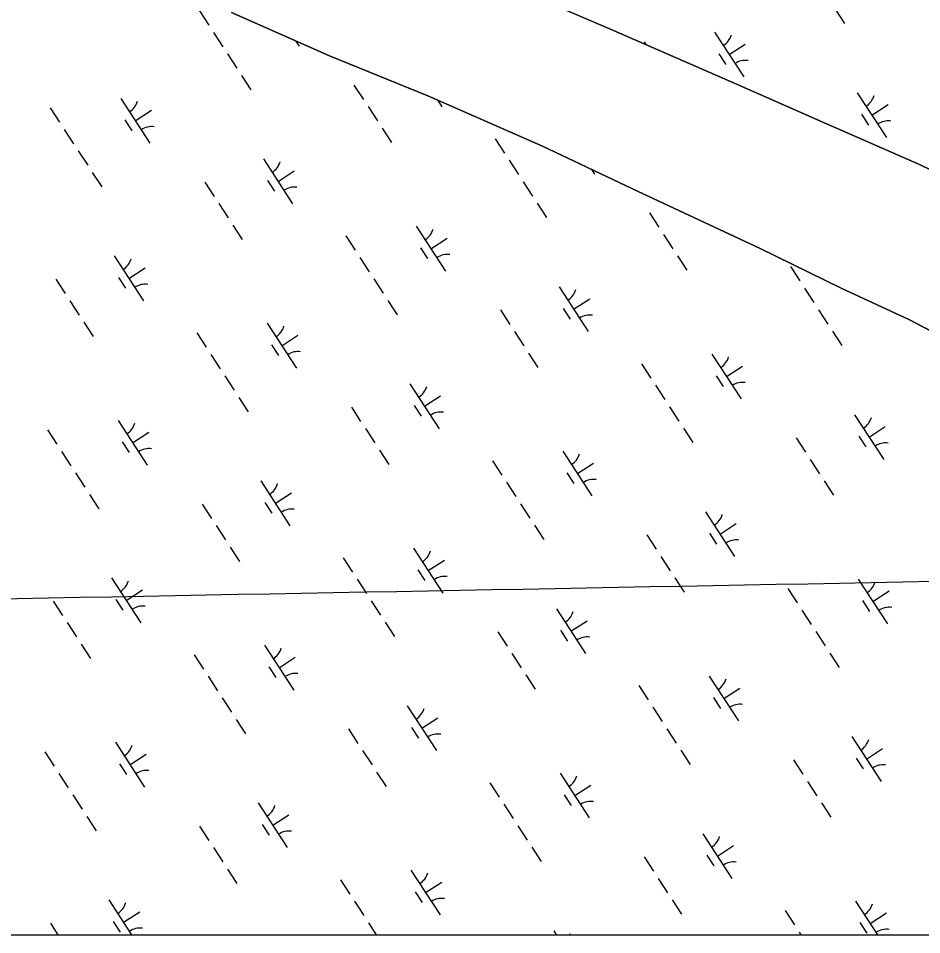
# Model space of a CAD drawing. Extents: x 3953924 to 3974542, y 193747 to 216192.
# Drawn here: x 3963654 to 3964499, y 212138 to 212995 of the extents above; entities that cross this region are included whole.
import ezdxf

# ---------------------------------------------------------------- set-up
doc = ezdxf.new("R2010")
doc.units = 0
for name, color, linetype in [('V-GRID-MAJR', 7, 'Continuous'), ('V-TOPO-SHOR', 7, 'Continuous'), ('V-WETL-SWMP', 7, 'Continuous')]:
    doc.layers.add(name, color=color, linetype=linetype)

msp = doc.modelspace()

# ---------------------------------------------------------------- linework, layer by layer
at = {"layer": 'V-GRID-MAJR'}
msp.add_spline([(3961381.16, 212409.96), (3962380.88, 212428.56), (3966167.57, 212499.28)], degree=3, dxfattribs=at)
at = {"layer": 'V-TOPO-SHOR'}
for points in [[(3963753.23, 213198.36), (3963827.15, 213158.41), (3963871.69, 213133.68), (3963919.08, 213111.9), (3963964.44, 213089.86), (3964059.38, 213048.44), (3964210.71, 212983.29), (3964325.25, 212933.37), (3964409.44, 212896.35), (3964496.98, 212858.09), (3964625.7, 212795.4), (3964699.78, 212757.52), (3964774.62, 212714.1), (3964898.23, 212634.47), (3964982.38, 212574.28), (3965084.5, 212503.71), (3965171.25, 212432.72), (3965245.14, 212370.18), (3965296.31, 212331.12), (3965355.09, 212287.08)], [(3963853.7, 213000.34), (3963945.4, 212959.63), (3964037.13, 212922.42), (3964144.55, 212875.11), (3964233.96, 212832.93), (3964347.79, 212779.52), (3964423.49, 212742.56), (3964486.99, 212713.24), (3964547.11, 212681.8)]]:
    msp.add_lwpolyline(points, dxfattribs=at)
at = {"layer": 'V-WETL-SWMP'}
for p, q in [((3964210.71, 212983.29), (3964059.38, 213048.44)), ((3963823.73, 213001.71), (3963832.46, 212988.3)), ((3963945.4, 212959.63), (3963853.7, 213000.34)), ((3964418.13, 213003.28), (3964426.86, 212989.87)), ((3963836.82, 212981.59), (3963845.55, 212968.19)), ((3964325.25, 212933.37), (3964210.71, 212983.29)), ((3964305.26, 212981.81), (3964332.54, 212939.91)), ((3963913.55, 212973.77), (3963916.83, 212968.74)), ((3964239.44, 212972.88), (3964241.36, 212969.93)), ((3964318.9, 212960.86), (3964333.99, 212970.68)), ((3963849.91, 212961.48), (3963858.64, 212948.07)), ((3964037.13, 212922.42), (3963945.4, 212959.63)), ((3964309.16, 212961.68), (3964315.71, 212951.62)), ((3963863.01, 212941.37), (3963871.74, 212927.96)), ((3963968.21, 212932.35), (3963976.94, 212918.94)), ((3964409.44, 212896.35), (3964325.25, 212933.37)), ((3963750.14, 212919.9), (3963777.42, 212877.99)), ((3964033.34, 212923.96), (3964033.41, 212923.84)), ((3964144.55, 212875.11), (3964037.13, 212922.42)), ((3964438.68, 212925.19), (3964465.96, 212883.29)), ((3963981.31, 212912.23), (3963990.03, 212898.82)), ((3964046.12, 212918.46), (3964050.25, 212912.12)), ((3964452.32, 212904.24), (3964467.41, 212914.06)), ((3963684.32, 212910.96), (3963693.05, 212897.55)), ((3963763.78, 212898.94), (3963778.87, 212908.76)), ((3964442.58, 212905.06), (3964449.13, 212895)), ((3963754.04, 212899.76), (3963760.59, 212889.71)), ((3964496.98, 212858.09), (3964409.44, 212896.35)), ((3963697.42, 212890.85), (3963706.15, 212877.44)), ((3963994.4, 212892.12), (3964003.13, 212878.71)), ((3964100.04, 212882.13), (3964108.77, 212868.72)), ((3963710.51, 212870.74), (3963719.24, 212857.33)), ((3964233.96, 212832.93), (3964144.55, 212875.11)), ((3963883.56, 212863.28), (3963910.84, 212821.38)), ((3964113.13, 212862.02), (3964121.86, 212848.61)), ((3963897.2, 212842.33), (3963912.29, 212852.15)), ((3964190.29, 212853.53), (3964193.14, 212849.16)), ((3964625.7, 212795.4), (3964496.98, 212858.09)), ((3963723.6, 212850.62), (3963732.33, 212837.21)), ((3963887.46, 212843.15), (3963894.01, 212833.09)), ((3963828.81, 212841.6), (3963837.54, 212828.19)), ((3964126.22, 212841.91), (3964134.95, 212828.5)), ((3964347.79, 212779.52), (3964233.96, 212832.93)), ((3963841.9, 212821.49), (3963850.63, 212808.08)), ((3964139.32, 212821.79), (3964148.05, 212808.38)), ((3964244.52, 212812.77), (3964253.25, 212799.36)), ((3963854.99, 212801.37), (3963863.72, 212787.97)), ((3964026.45, 212800.32), (3964053.73, 212758.42)), ((3963960.63, 212791.39), (3963969.36, 212777.98)), ((3964257.62, 212792.66), (3964266.35, 212779.25)), ((3964040.09, 212779.37), (3964055.18, 212789.19)), ((3964030.35, 212780.19), (3964036.9, 212770.13)), ((3964423.49, 212742.56), (3964347.79, 212779.52)), ((3963744.16, 212772.54), (3963771.44, 212730.63)), ((3963973.73, 212771.27), (3963982.46, 212757.87)), ((3964270.71, 212772.54), (3964279.44, 212759.13)), ((3963757.8, 212751.58), (3963772.88, 212761.4)), ((3964376.35, 212762.56), (3964385.08, 212749.15)), ((3963689.4, 212750.86), (3963698.13, 212737.45)), ((3963748.06, 212752.4), (3963754.61, 212742.35)), ((3963986.82, 212751.16), (3963995.55, 212737.75)), ((3964159.88, 212743.7), (3964187.15, 212701.8)), ((3964389.44, 212742.44), (3964398.17, 212729.03)), ((3964486.99, 212713.24), (3964423.49, 212742.56)), ((3964173.51, 212722.75), (3964188.6, 212732.57)), ((3963702.5, 212730.74), (3963711.23, 212717.33)), ((3963999.91, 212731.05), (3964008.64, 212717.64)), ((3964163.77, 212723.57), (3964170.32, 212713.52)), ((3964105.12, 212722.03), (3964113.85, 212708.62)), ((3964402.54, 212722.33), (3964411.26, 212708.92)), ((3963715.59, 212710.63), (3963724.32, 212697.22)), ((3963887.05, 212709.58), (3963914.33, 212667.67)), ((3964547.11, 212681.8), (3964486.99, 212713.24)), ((3963821.23, 212700.64), (3963829.96, 212687.23)), ((3963900.69, 212688.62), (3963915.77, 212698.44)), ((3964118.21, 212701.91), (3964126.94, 212688.5)), ((3964415.63, 212702.22), (3964424.36, 212688.81)), ((3963890.95, 212689.44), (3963897.5, 212679.39)), ((3963834.32, 212680.53), (3963843.05, 212667.12)), ((3964131.31, 212681.8), (3964140.03, 212668.39)), ((3964302.77, 212680.75), (3964330.04, 212638.84)), ((3964236.95, 212671.81), (3964245.67, 212658.4)), ((3964316.4, 212659.79), (3964331.49, 212669.61)), ((3963847.42, 212660.42), (3963856.14, 212647.01)), ((3964306.66, 212660.61), (3964313.21, 212650.56)), ((3964020.47, 212652.96), (3964047.75, 212611.06)), ((3964250.04, 212651.7), (3964258.77, 212638.29)), ((3963860.51, 212640.3), (3963869.24, 212626.89)), ((3964034.11, 212632.01), (3964049.2, 212641.83)), ((3963965.72, 212631.28), (3963974.44, 212617.87)), ((3964024.37, 212632.83), (3964030.92, 212622.77)), ((3964263.13, 212631.59), (3964271.86, 212618.18)), ((3964436.19, 212624.13), (3964463.46, 212582.23)), ((3963747.65, 212618.83), (3963774.92, 212576.93)), ((3963978.81, 212611.17), (3963987.54, 212597.76)), ((3964276.22, 212611.47), (3964284.95, 212598.06)), ((3964449.83, 212603.18), (3964464.91, 212613)), ((3963681.83, 212609.9), (3963690.55, 212596.49)), ((3963761.28, 212597.88), (3963776.37, 212607.7)), ((3964440.09, 212604), (3964446.63, 212593.94)), ((3963751.54, 212598.7), (3963758.09, 212588.64)), ((3964381.43, 212602.45), (3964390.16, 212589.04)), ((3963694.92, 212589.79), (3963703.65, 212576.38)), ((3963991.9, 212591.05), (3964000.63, 212577.65)), ((3964163.36, 212590), (3964190.64, 212548.1)), ((3964097.54, 212581.07), (3964106.27, 212567.66)), ((3964177, 212569.05), (3964192.09, 212578.87)), ((3964394.52, 212582.34), (3964403.25, 212568.93)), ((3963708.01, 212569.67), (3963716.74, 212556.26)), ((3964167.26, 212569.87), (3964173.81, 212559.81)), ((3963881.07, 212562.22), (3963908.34, 212520.31)), ((3964110.63, 212560.95), (3964119.36, 212547.55)), ((3964407.62, 212562.22), (3964416.35, 212548.81)), ((3963721.1, 212549.56), (3963729.83, 212536.15)), ((3963894.71, 212541.26), (3963909.79, 212551.08)), ((3963826.31, 212540.54), (3963835.04, 212527.13)), ((3963884.97, 212542.08), (3963891.51, 212532.03)), ((3964123.73, 212540.84), (3964132.46, 212527.43)), ((3964296.78, 212533.38), (3964324.06, 212491.48)), ((3963839.4, 212520.42), (3963848.13, 212507.01)), ((3964136.82, 212520.73), (3964145.55, 212507.32)), ((3964310.42, 212512.43), (3964325.51, 212522.25)), ((3964242.03, 212511.71), (3964250.76, 212498.3)), ((3964300.68, 212513.25), (3964307.23, 212503.2)), ((3963852.5, 212500.31), (3963861.23, 212486.9)), ((3964023.96, 212499.26), (3964051.23, 212457.35)), ((3964255.12, 212491.59), (3964263.85, 212478.18)), ((3963958.14, 212490.32), (3963966.87, 212476.91)), ((3964037.6, 212478.3), (3964052.68, 212488.12)), ((3964027.86, 212479.12), (3964034.4, 212469.07)), ((3963741.66, 212471.47), (3963768.94, 212429.57)), ((3963971.23, 212470.21), (3963979.96, 212456.8)), ((3964268.21, 212471.48), (3964276.94, 212458.07)), ((3964439.67, 212470.43), (3964466.95, 212428.52)), ((3963755.3, 212450.52), (3963770.39, 212460.34)), ((3964373.85, 212461.49), (3964382.58, 212448.08)), ((3964453.31, 212449.47), (3964468.4, 212459.29)), ((3963686.91, 212449.79), (3963695.64, 212436.38)), ((3963745.56, 212451.34), (3963752.11, 212441.28)), ((3963984.32, 212450.1), (3963993.05, 212436.69)), ((3964443.57, 212450.29), (3964450.12, 212440.24)), ((3964157.38, 212442.64), (3964184.66, 212400.74)), ((3964386.95, 212441.38), (3964395.67, 212427.97)), ((3964171.02, 212421.69), (3964186.1, 212431.51)), ((3963700, 212429.68), (3963708.73, 212416.27)), ((3963997.42, 212429.98), (3964006.14, 212416.57)), ((3964102.62, 212420.96), (3964111.35, 212407.55)), ((3964161.28, 212422.51), (3964167.82, 212412.45)), ((3964400.04, 212421.27), (3964408.77, 212407.86)), ((3963713.09, 212409.57), (3963721.82, 212396.16)), ((3963884.55, 212408.51), (3963911.83, 212366.61)), ((3963818.73, 212399.58), (3963827.46, 212386.17)), ((3963898.19, 212387.56), (3963913.28, 212397.38)), ((3964115.72, 212400.85), (3964124.44, 212387.44)), ((3964413.13, 212401.15), (3964421.86, 212387.74)), ((3963888.45, 212388.38), (3963895, 212378.32)), ((3964128.81, 212380.73), (3964137.54, 212367.33)), ((3963831.83, 212379.47), (3963840.55, 212366.06)), ((3964300.27, 212379.68), (3964327.55, 212337.78)), ((3964234.45, 212370.75), (3964243.18, 212357.34)), ((3964313.91, 212358.73), (3964328.99, 212368.55)), ((3963844.92, 212359.35), (3963853.65, 212345.94)), ((3964304.17, 212359.55), (3964310.71, 212349.49)), ((3964017.97, 212351.9), (3964045.25, 212309.99)), ((3964247.54, 212350.63), (3964256.27, 212337.23)), ((3963858.01, 212339.24), (3963866.74, 212325.83)), ((3964031.61, 212330.94), (3964046.7, 212340.76)), ((3963963.22, 212330.22), (3963971.95, 212316.81)), ((3964021.87, 212331.76), (3964028.42, 212321.71)), ((3964260.63, 212330.52), (3964269.36, 212317.11)), ((3964433.69, 212323.06), (3964460.97, 212281.16)), ((3963745.15, 212317.77), (3963772.43, 212275.86)), ((3964447.33, 212302.11), (3964462.41, 212311.93)), ((3963679.33, 212308.84), (3963688.06, 212295.43)), ((3963758.79, 212296.82), (3963773.87, 212306.63)), ((3963976.31, 212310.1), (3963985.04, 212296.69)), ((3964273.73, 212310.41), (3964282.46, 212297)), ((3964437.59, 212302.93), (3964444.13, 212292.88)), ((3963749.05, 212297.63), (3963755.59, 212287.58)), ((3964378.93, 212301.39), (3964387.66, 212287.98)), ((3963692.42, 212288.72), (3963701.15, 212275.31)), ((3963989.4, 212289.99), (3963998.13, 212276.58)), ((3964160.86, 212288.94), (3964188.14, 212247.03)), ((3964095.04, 212280), (3964103.77, 212266.6)), ((3964174.5, 212267.98), (3964189.59, 212277.8)), ((3964392.03, 212281.27), (3964400.75, 212267.86)), ((3963705.51, 212268.61), (3963714.24, 212255.2)), ((3964164.76, 212268.8), (3964171.31, 212258.75)), ((3963878.57, 212261.15), (3963905.85, 212219.25)), ((3964108.14, 212259.89), (3964116.87, 212246.48)), ((3964405.12, 212261.16), (3964413.85, 212247.75)), ((3963718.61, 212248.49), (3963727.34, 212235.08)), ((3963892.21, 212240.2), (3963907.29, 212250.02)), ((3963823.81, 212239.47), (3963832.54, 212226.06)), ((3963882.47, 212241.02), (3963889.01, 212230.96)), ((3964121.23, 212239.78), (3964129.96, 212226.37)), ((3964294.28, 212232.32), (3964321.56, 212190.42)), ((3963836.91, 212219.36), (3963845.64, 212205.95)), ((3964134.32, 212219.66), (3964143.05, 212206.25)), ((3964307.92, 212211.37), (3964323.01, 212221.19)), ((3964239.53, 212210.64), (3964248.26, 212197.23)), ((3964298.18, 212212.19), (3964304.73, 212202.13)), ((3963850, 212199.25), (3963858.73, 212185.84)), ((3964021.46, 212198.19), (3964048.74, 212156.29)), ((3963955.64, 212189.26), (3963964.37, 212175.85)), ((3964035.1, 212177.24), (3964050.18, 212187.06)), ((3964252.62, 212190.53), (3964261.35, 212177.12)), ((3964025.36, 212178.06), (3964031.9, 212168)), ((3963739.16, 212170.41), (3963760.33, 212137.89)), ((3963968.73, 212169.15), (3963977.46, 212155.74)), ((3964265.71, 212170.41), (3964274.44, 212157.01)), ((3964437.17, 212169.36), (3964457.66, 212137.89)), ((3963752.8, 212149.45), (3963767.89, 212159.27)), ((3964371.35, 212160.43), (3964380.08, 212147.02)), ((3964450.81, 212148.41), (3964465.9, 212158.23)), ((3963684.41, 212148.73), (3963691.47, 212137.89)), ((3963743.06, 212150.27), (3963749.61, 212140.22)), ((3963981.83, 212149.03), (3963989.08, 212137.89)), ((3964441.07, 212149.23), (3964447.62, 212139.17)), ((3964154.88, 212141.58), (3964157.28, 212137.89)), ((3964384.45, 212140.32), (3964386.03, 212137.89)), ((3962936, 212137.89), (3965297.99, 212137.89))]:
    msp.add_line(p, q, dxfattribs=at)
for centre, start, end in [((3964304.03, 212984.14), 302.29009, 343.83375), ((3964334.17, 212937.84), 82.29009, 123.83375), ((3964437.45, 212927.52), 302.29009, 343.83375), ((3963748.91, 212922.22), 302.29009, 343.83375), ((3964467.59, 212881.22), 82.29009, 123.83375), ((3963779.05, 212875.92), 82.29009, 123.83375), ((3963882.33, 212865.61), 302.29009, 343.83375), ((3963912.47, 212819.31), 82.29009, 123.83375), ((3964025.22, 212802.65), 302.29009, 343.83375), ((3964055.36, 212756.35), 82.29009, 123.83375), ((3963742.93, 212774.86), 302.29009, 343.83375), ((3963773.07, 212728.56), 82.29009, 123.83375), ((3964158.64, 212746.03), 302.29009, 343.83375), ((3964188.78, 212699.73), 82.29009, 123.83375), ((3963885.82, 212711.9), 302.29009, 343.83375), ((3963915.96, 212665.6), 82.29009, 123.83375), ((3964301.53, 212683.07), 302.29009, 343.83375), ((3964331.67, 212636.77), 82.29009, 123.83375), ((3964019.24, 212655.29), 302.29009, 343.83375), ((3964049.38, 212608.99), 82.29009, 123.83375), ((3964434.96, 212626.46), 302.29009, 343.83375), ((3963746.41, 212621.16), 302.29009, 343.83375), ((3964465.09, 212580.16), 82.29009, 123.83375), ((3963776.55, 212574.86), 82.29009, 123.83375), ((3964162.13, 212592.33), 302.29009, 343.83375), ((3964192.27, 212546.03), 82.29009, 123.83375), ((3963879.84, 212564.54), 302.29009, 343.83375), ((3963909.97, 212518.24), 82.29009, 123.83375), ((3964295.55, 212535.71), 302.29009, 343.83375), ((3964325.69, 212489.41), 82.29009, 123.83375), ((3964022.73, 212501.58), 302.29009, 343.83375), ((3963740.43, 212473.8), 302.29009, 343.83375), ((3964052.86, 212455.28), 82.29009, 123.83375), ((3964438.44, 212472.75), 302.29009, 343.83375), ((3963770.57, 212427.5), 82.29009, 123.83375), ((3964156.15, 212444.97), 302.29009, 343.83375), ((3964468.58, 212426.45), 82.29009, 123.83375), ((3964186.28, 212398.67), 82.29009, 123.83375), ((3963883.32, 212410.84), 302.29009, 343.83375), ((3963913.46, 212364.54), 82.29009, 123.83375), ((3964299.04, 212382.01), 302.29009, 343.83375), ((3964016.74, 212354.22), 302.29009, 343.83375), ((3964329.17, 212335.71), 82.29009, 123.83375), ((3964046.88, 212307.92), 82.29009, 123.83375), ((3964432.46, 212325.39), 302.29009, 343.83375), ((3963743.92, 212320.09), 302.29009, 343.83375), ((3964462.6, 212279.09), 82.29009, 123.83375), ((3963774.05, 212273.8), 82.29009, 123.83375), ((3964159.63, 212291.26), 302.29009, 343.83375), ((3964189.77, 212244.96), 82.29009, 123.83375), ((3963877.34, 212263.48), 302.29009, 343.83375), ((3963907.48, 212217.18), 82.29009, 123.83375), ((3964293.05, 212234.65), 302.29009, 343.83375), ((3964323.19, 212188.35), 82.29009, 123.83375), ((3964020.23, 212200.52), 302.29009, 343.83375), ((3963737.93, 212172.73), 302.29009, 343.83375), ((3964050.37, 212154.22), 82.29009, 123.83375), ((3964435.94, 212171.69), 302.29009, 343.83375), ((3963768.07, 212126.43), 82.29009, 123.83375), ((3964466.08, 212125.39), 82.29009, 123.83375), ((3964153.65, 212143.9), 340.04219, 343.83375)]:
    msp.add_arc(centre, 17.62, start, end, dxfattribs=at)

doc.saveas('drawing.dxf')
